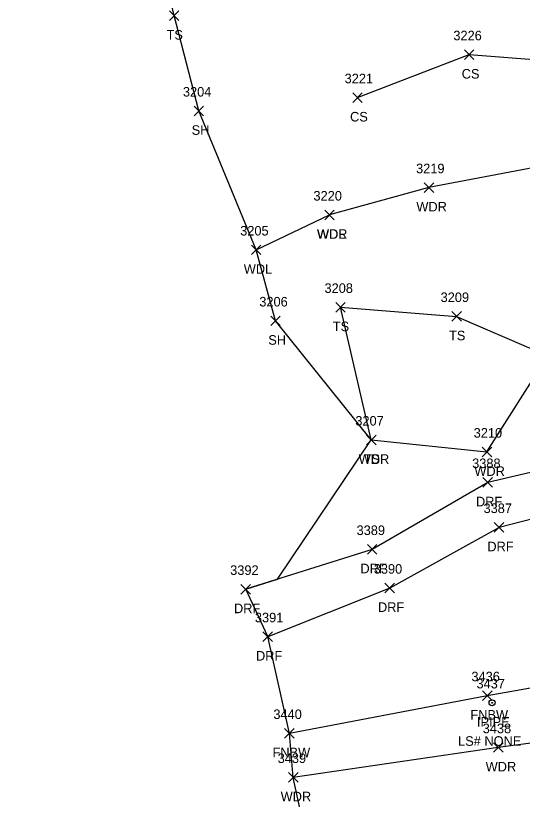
# Model space of a CAD drawing. Extents: x 1439173 to 1457902, y 641926 to 659889.
# Drawn here: x 1446777.7 to 1446883.6, y 651443.6 to 651607.5 of the extents above; entities that cross this region are included whole.
import ezdxf

# ---------------------------------------------------------------- set-up
doc = ezdxf.new("R2010")
doc.units = 0
for name, color, linetype in [('L_A', 7, 'Continuous'), ('L_I', 7, 'Continuous'), ('L_TIC', 7, 'Continuous'), ('LAWA', 7, 'Continuous'), ('LELB', 7, 'Continuous'), ('LFNC', 7, 'Continuous'), ('LSOGP', 7, 'Continuous'), ('M_A', 7, 'Continuous'), ('M_C', 7, 'Continuous'), ('M_I', 7, 'Continuous'), ('MPIP', 7, 'Continuous'), ('R_A', 7, 'Continuous'), ('R_I', 7, 'Continuous'), ('R_TIC', 7, 'Continuous'), ('RDF', 7, 'Continuous')]:
    doc.layers.add(name, color=color, linetype=linetype)

msp = doc.modelspace()

# ---------------------------------------------------------------- linework, layer by layer
at = {"layer": 'L_TIC'}
for points in [[(1446809.81, 651606.53), (1446811.81, 651608.53)], [(1446811.81, 651606.53), (1446809.81, 651608.53)], [(1446871.53, 651598.38), (1446873.53, 651600.38)], [(1446873.53, 651598.38), (1446871.53, 651600.38)], [(1446848.16, 651589.4), (1446850.16, 651591.4)], [(1446850.16, 651589.4), (1446848.16, 651591.4)], [(1446814.98, 651586.61), (1446816.98, 651588.61)], [(1446816.98, 651586.61), (1446814.98, 651588.61)], [(1446863.12, 651570.58), (1446865.12, 651572.58)], [(1446865.12, 651570.58), (1446863.12, 651572.58)], [(1446842.3, 651564.86), (1446844.3, 651566.86)], [(1446844.3, 651564.86), (1446842.3, 651566.86)], [(1446842.3, 651564.86), (1446844.3, 651566.86)], [(1446844.3, 651564.86), (1446842.3, 651566.86)], [(1446826.96, 651557.55), (1446828.96, 651559.55)], [(1446828.96, 651557.55), (1446826.96, 651559.55)], [(1446844.6, 651545.55), (1446846.6, 651547.55)], [(1446846.6, 651545.55), (1446844.6, 651547.55)], [(1446868.9, 651543.64), (1446870.9, 651545.64)], [(1446870.9, 651543.64), (1446868.9, 651545.64)], [(1446831.01, 651542.71), (1446833.01, 651544.71)], [(1446833.01, 651542.71), (1446831.01, 651544.71)], [(1446851.05, 651517.8), (1446853.05, 651519.8)], [(1446853.05, 651517.8), (1446851.05, 651519.8)], [(1446851.05, 651517.8), (1446853.05, 651519.8)], [(1446853.05, 651517.8), (1446851.05, 651519.8)], [(1446875.25, 651515.28), (1446877.25, 651517.28)], [(1446877.25, 651515.28), (1446875.25, 651517.28)], [(1446875.31, 651464.31), (1446877.31, 651466.31)], [(1446877.31, 651464.31), (1446875.31, 651466.31)], [(1446833.92, 651456.43), (1446835.92, 651458.43)], [(1446835.92, 651456.43), (1446833.92, 651458.43)], [(1446877.62, 651453.47), (1446879.62, 651455.47)], [(1446879.62, 651453.47), (1446877.62, 651455.47)], [(1446834.73, 651447.23), (1446836.73, 651449.23)], [(1446836.73, 651447.23), (1446834.73, 651449.23)]]:
    msp.add_lwpolyline(points, dxfattribs=at)
at = {"layer": 'LAWA'}
for points in [[(1446852.05, 651518.8), (1446876.25, 651516.28), (1446888.99, 651536.37), (1446893.03, 651550.18), (1446929.92, 651559.43), (1446932.48, 651579.24), (1446917.58, 651589.8), (1446917.42, 651589.84), (1446893.96, 651577.25), (1446864.12, 651571.58), (1446843.3, 651565.86)], [(1446827.96, 651558.55), (1446843.3, 651565.86)], [(1447023.41, 651422.89), (1447010.38, 651454.02), (1446997.6, 651482.36), (1446996.31, 651480.89), (1446988.33, 651476.97), (1446969.07, 651472.68), (1446941.38, 651461.89), (1446916.09, 651459.44), (1446878.62, 651454.47), (1446835.73, 651448.23)]]:
    msp.add_lwpolyline(points, dxfattribs=at)
at = {"layer": 'LELB'}
for points in [[(1446849.16, 651590.4), (1446872.53, 651599.38), (1446887.84, 651598.2), (1446928.27, 651609.76), (1446928.18, 651601.18), (1446939.23, 651602.04), (1446952.8, 651608.64)], [(1446852.05, 651518.8), (1446845.6, 651546.55), (1446869.9, 651544.64), (1446888.99, 651536.37), (1446930.38, 651532.13)]]:
    msp.add_lwpolyline(points, dxfattribs=at)
at = {"layer": 'LFNC'}
msp.add_lwpolyline([(1446968.15, 651481.08), (1446942.33, 651475.71), (1446917.74, 651472.62), (1446876.31, 651465.31), (1446834.92, 651457.43)], dxfattribs=at)
at = {"layer": 'LSOGP'}
msp.add_lwpolyline([(1446915.89, 651232.69), (1446906.42, 651265.34), (1446870.41, 651303.52), (1446859.5, 651342.5), (1446852.17, 651375.31), (1446843.05, 651414.64), (1446835.73, 651448.23), (1446834.91, 651457.43), (1446830.39, 651477.66), (1446825.79, 651487.57), (1446832.4, 651489.66), (1446852.05, 651518.8), (1446832.02, 651543.71), (1446827.96, 651558.55), (1446815.98, 651587.61), (1446810.82, 651607.54), (1446806.19, 651626.77), (1446799.59, 651656.05), (1446794.81, 651664.14), (1446789.89, 651673.34), (1446784.03, 651695.2), (1446777.65, 651730.8), (1446778.75, 651785.61), (1446778.16, 651819.85)], dxfattribs=at)
at = {"layer": 'MPIP'}
for radius in [0.625, 0.0833]:
    msp.add_circle((1446877.32, 651463.83), radius, dxfattribs=at)
at = {"layer": 'R_TIC'}
for points in [[(1446875.41, 651508.91), (1446877.41, 651510.91)], [(1446877.41, 651508.91), (1446875.41, 651510.91)], [(1446877.79, 651499.51), (1446879.79, 651501.51)], [(1446879.79, 651499.51), (1446877.79, 651501.51)], [(1446851.24, 651494.91), (1446853.24, 651496.91)], [(1446853.24, 651494.91), (1446851.24, 651496.91)], [(1446824.79, 651486.57), (1446826.79, 651488.57)], [(1446826.79, 651486.57), (1446824.79, 651488.57)], [(1446854.91, 651486.83), (1446856.91, 651488.83)], [(1446856.91, 651486.83), (1446854.91, 651488.83)], [(1446829.39, 651476.65), (1446831.39, 651478.65)], [(1446831.39, 651476.65), (1446829.39, 651478.65)]]:
    msp.add_lwpolyline(points, dxfattribs=at)
at = {"layer": 'RDF'}
for points in [[(1447044.3, 651258.3), (1447047.28, 651308.24), (1447042.53, 651352.47), (1447031.55, 651387.58), (1447018.84, 651422.43), (1447008.69, 651451.5), (1446996.31, 651480.89), (1446983.41, 651497.86), (1446964.66, 651515.37), (1446940.57, 651527.52), (1446919.22, 651519.96), (1446876.41, 651509.91), (1446852.24, 651495.91), (1446825.79, 651487.57)], [(1447036.33, 651254.91), (1447039.37, 651304.67), (1447034.6, 651350.05), (1447021.76, 651386.13), (1447012.16, 651418.67), (1447001.09, 651449.43), (1446988.33, 651476.97), (1446977.45, 651492.98), (1446960.56, 651506.61), (1446938.19, 651519.03), (1446918.12, 651510.6), (1446878.79, 651500.51), (1446855.91, 651487.83), (1446830.39, 651477.65)]]:
    msp.add_lwpolyline(points, dxfattribs=at)

# ---------------------------------------------------------------- texts
at = {"layer": 'L_A'}
for s, p in [('TS', (1446809.22, 651602.53)), ('CS', (1446870.97, 651594.38)), ('CS', (1446847.61, 651585.4)), ('SH', (1446814.47, 651582.61)), ('WDR', (1446861.48, 651566.58)), ('WDR', (1446840.66, 651560.86)), ('WDL', (1446840.72, 651560.86)), ('WDL', (1446825.37, 651553.55)), ('TS', (1446844, 651541.55)), ('SH', (1446830.5, 651538.71)), ('TS', (1446868.31, 651539.64)), ('WDR', (1446849.41, 651513.8)), ('TS', (1446850.46, 651513.8)), ('WDR', (1446873.61, 651511.28)), ('FNBW', (1446872.79, 651460.31)), ('FNBW', (1446831.39, 651452.43)), ('WDR', (1446875.98, 651449.47)), ('WDR', (1446833.09, 651443.23))]:
    msp.add_text(s, height=2, dxfattribs=at).set_placement(p)
at = {"layer": 'L_I'}
for s, p in [('3226', (1446869.22, 651602.38)), ('3221', (1446846.47, 651593.4)), ('3204', (1446812.64, 651590.61)), ('3219', (1446861.42, 651574.58)), ('3220', (1446839.95, 651568.86)), ('3220', (1446839.95, 651568.86)), ('3205', (1446824.62, 651561.55)), ('3208', (1446842.26, 651549.55)), ('3206', (1446828.62, 651546.71)), ('3209', (1446866.55, 651547.64)), ('3207', (1446848.71, 651521.8)), ('3207', (1446848.71, 651521.8)), ('3210', (1446873.47, 651519.28)), ('3436', (1446873, 651468.31)), ('3440', (1446831.57, 651460.43)), ('3438', (1446875.36, 651457.47)), ('3439', (1446832.46, 651451.23))]:
    msp.add_text(s, height=2, dxfattribs=at).set_placement(p)
at = {"layer": 'M_A'}
msp.add_text('IPIPE', height=2, dxfattribs=at).set_placement((1446874.16, 651458.83))
at = {"layer": 'M_C'}
msp.add_text('LS# NONE', height=2, dxfattribs=at).set_placement((1446870.21, 651454.83))
at = {"layer": 'M_I'}
msp.add_text('3437', height=2, dxfattribs=at).set_placement((1446874.06, 651466.83))
at = {"layer": 'R_A'}
for p in [(1446873.95, 651504.91), (1446876.33, 651495.51), (1446849.78, 651490.91), (1446823.33, 651482.57), (1446853.45, 651482.83), (1446827.93, 651472.65)]:
    msp.add_text('DRF', height=2, dxfattribs=at).set_placement(p)
at = {"layer": 'R_I'}
for s, p in [('3388', (1446873.15, 651512.91)), ('3387', (1446875.53, 651503.51)), ('3389', (1446848.97, 651498.91)), ('3390', (1446852.57, 651490.83)), ('3392', (1446822.53, 651490.57)), ('3391', (1446827.7, 651480.65))]:
    msp.add_text(s, height=2, dxfattribs=at).set_placement(p)

doc.saveas('drawing.dxf')
